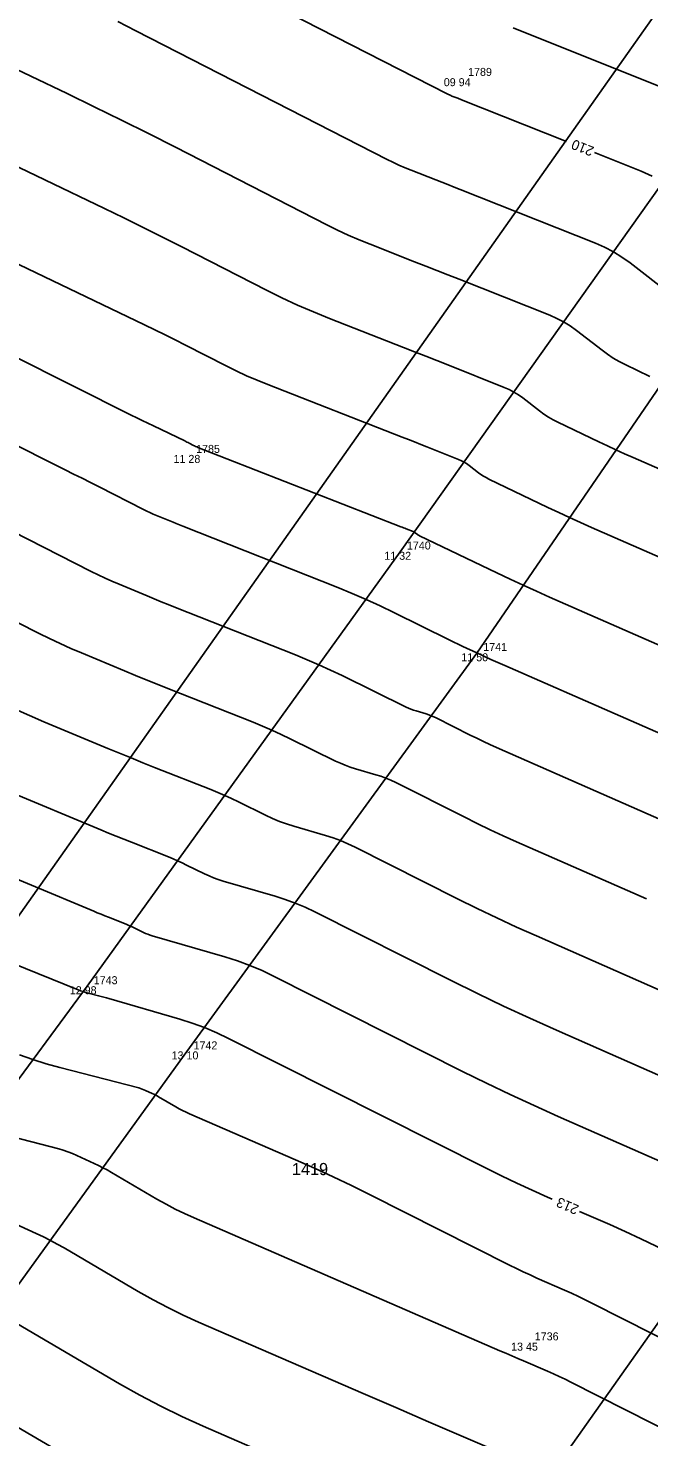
# Model space of a CAD drawing. Extents: x -711234 to -710007, y -1026313 to -1025448.
# Drawn here: x -710523.46 to -710501.76, y -1025722.45 to -1025673.16 of the extents above; entities that cross this region are included whole.
import ezdxf

# ---------------------------------------------------------------- set-up
doc = ezdxf.new("R2010")
doc.units = 0
for name, color, linetype in [('Ex_Contour Labels', 7, 'Continuous'), ('Ex_Major Contours', 7, 'Continuous'), ('Ex_Minor Contours', 7, 'Continuous'), ('Z_body', 7, 'Continuous'), ('Z_body_cisla', 7, 'Continuous'), ('Z_body_vysky_redukovane', 7, 'Continuous'), ('Z_katastr_cisla_pozemkova', 7, 'Continuous'), ('Z_katastr_hranice', 7, 'Continuous'), ('Z_pole_rozhranni', 7, 'Continuous')]:
    doc.layers.add(name, color=color, linetype=linetype)

# ---------------------------------------------------------------- blocks, each defined once
blk = doc.blocks.new('POINT_DISPLAY')
blk.add_line((0, 0), (0, 0))

msp = doc.modelspace()

# ---------------------------------------------------------------- linework, layer by layer
at = {"layer": 'Ex_Major Contours'}
for points in [[(-710527.768, -1025665.904), (-710524.894, -1025667.318), (-710524.577, -1025667.473), (-710524.26, -1025667.627), (-710523.943, -1025667.781), (-710523.626, -1025667.934), (-710522.354, -1025668.543), (-710522.037, -1025668.697), (-710521.721, -1025668.852), (-710521.405, -1025669.01), (-710521.091, -1025669.169), (-710508.806, -1025675.459), (-710508.766, -1025675.479), (-710508.725, -1025675.498), (-710508.684, -1025675.516), (-710508.643, -1025675.533), (-710508.477, -1025675.598), (-710508.435, -1025675.614), (-710508.394, -1025675.631), (-710508.352, -1025675.647), (-710508.31, -1025675.663), (-710504.636, -1025677.126)], [(-710503.661, -1025677.514), (-710502.034, -1025678.161), (-710501.639, -1025678.334)], [(-710493.922, -1025694.938), (-710503.769, -1025690.626), (-710504.151, -1025690.456), (-710504.531, -1025690.284), (-710504.91, -1025690.108), (-710505.288, -1025689.929), (-710507.359, -1025688.934), (-710507.452, -1025688.886), (-710507.543, -1025688.833), (-710507.63, -1025688.776), (-710507.715, -1025688.714), (-710508.048, -1025688.457), (-710508.133, -1025688.396), (-710508.222, -1025688.342), (-710508.314, -1025688.293), (-710508.41, -1025688.251), (-710509.517, -1025687.81), (-710509.734, -1025687.724), (-710509.952, -1025687.638), (-710510.169, -1025687.553), (-710510.387, -1025687.467), (-710515.087, -1025685.627), (-710515.457, -1025685.477), (-710515.823, -1025685.318), (-710516.184, -1025685.15), (-710516.541, -1025684.972), (-710517.962, -1025684.245), (-710518.318, -1025684.064), (-710518.675, -1025683.886), (-710519.033, -1025683.709), (-710519.393, -1025683.536), (-710528.755, -1025679.047)], [(-710501.838, -1025703.626), (-710506.386, -1025701.624), (-710506.849, -1025701.416), (-710507.31, -1025701.203), (-710507.768, -1025700.983), (-710508.223, -1025700.757), (-710510.612, -1025699.552), (-710510.78, -1025699.471), (-710510.952, -1025699.399), (-710511.127, -1025699.335), (-710511.305, -1025699.279), (-710512.022, -1025699.07), (-710512.2, -1025699.014), (-710512.375, -1025698.951), (-710512.547, -1025698.879), (-710512.717, -1025698.801), (-710514.297, -1025698.021), (-710514.618, -1025697.867), (-710514.941, -1025697.72), (-710515.268, -1025697.579), (-710515.597, -1025697.444), (-710518.577, -1025696.264), (-710518.956, -1025696.113), (-710519.335, -1025695.96), (-710519.713, -1025695.805), (-710520.09, -1025695.649), (-710521.598, -1025695.019), (-710521.974, -1025694.858), (-710522.346, -1025694.69), (-710522.715, -1025694.516), (-710523.081, -1025694.334), (-710528.294, -1025691.691)], [(-710527.803, -1025704.347), (-710521.715, -1025706.802), (-710521.628, -1025706.836), (-710521.54, -1025706.866), (-710521.451, -1025706.894), (-710521.361, -1025706.919), (-710520.999, -1025707.013), (-710520.909, -1025707.037), (-710520.819, -1025707.061), (-710520.729, -1025707.086), (-710520.639, -1025707.112), (-710518.162, -1025707.832), (-710517.723, -1025707.971), (-710517.292, -1025708.129), (-710516.869, -1025708.307), (-710516.454, -1025708.505), (-710507.449, -1025713.049), (-710506.916, -1025713.313), (-710506.381, -1025713.57), (-710505.842, -1025713.82), (-710505.3, -1025714.063), (-710505.14, -1025714.133)], [(-710504.179, -1025714.556), (-710503.125, -1025715.02), (-710502.583, -1025715.263), (-710502.044, -1025715.513), (-710501.509, -1025715.771), (-710500.977, -1025716.036), (-710496.817, -1025718.144), (-710496.059, -1025718.532), (-710495.304, -1025718.925), (-710494.552, -1025719.325), (-710493.804, -1025719.731), (-710489.322, -1025722.182)], [(-710502.477, -1025729.332), (-710503.33, -1025728.322), (-710503.48, -1025728.163), (-710503.645, -1025728.026), (-710503.825, -1025727.908), (-710504.02, -1025727.811), (-710510.759, -1025724.923), (-710511.57, -1025724.575), (-710512.379, -1025724.226), (-710513.189, -1025723.876), (-710513.998, -1025723.525), (-710517.347, -1025722.071), (-710518.094, -1025721.733), (-710518.829, -1025721.373), (-710519.554, -1025720.991), (-710520.267, -1025720.588), (-710523.86, -1025718.483), (-710524.189, -1025718.295), (-710524.523, -1025718.116), (-710524.86, -1025717.944), (-710525.202, -1025717.781), (-710525.266, -1025717.752)]]:
    msp.add_lwpolyline(points, dxfattribs=at)
at = {"layer": 'Ex_Minor Contours'}
for points in [[(-710500.986, -1025682.478), (-710502.418, -1025681.373), (-710502.703, -1025681.169), (-710502.999, -1025680.986), (-710503.308, -1025680.824), (-710503.628, -1025680.684), (-710508.354, -1025678.803), (-710508.569, -1025678.718), (-710508.783, -1025678.633), (-710508.998, -1025678.548), (-710509.213, -1025678.464), (-710510.073, -1025678.127), (-710510.286, -1025678.041), (-710510.498, -1025677.949), (-710510.707, -1025677.851), (-710510.913, -1025677.749), (-710519.702, -1025673.249), (-710520.331, -1025672.93)], [(-710500.074, -1025675.728), (-710506.502, -1025673.149)], [(-710501.72, -1025685.344), (-710502.583, -1025684.929), (-710502.796, -1025684.82), (-710503.002, -1025684.701), (-710503.201, -1025684.57), (-710503.394, -1025684.429), (-710504.295, -1025683.734), (-710504.513, -1025683.578), (-710504.74, -1025683.438), (-710504.976, -1025683.314), (-710505.222, -1025683.206), (-710508.398, -1025681.942), (-710508.785, -1025681.788), (-710509.173, -1025681.635), (-710509.561, -1025681.482), (-710509.949, -1025681.33), (-710511.502, -1025680.722), (-710511.888, -1025680.565), (-710512.27, -1025680.399), (-710512.647, -1025680.223), (-710513.021, -1025680.038), (-710518.313, -1025677.328), (-710519.256, -1025676.85), (-710520.202, -1025676.377), (-710521.151, -1025675.91), (-710522.103, -1025675.45), (-710525.917, -1025673.622)], [(-710495.574, -1025691.134), (-710502.31, -1025688.184), (-710502.61, -1025688.051), (-710502.909, -1025687.915), (-710503.207, -1025687.777), (-710503.504, -1025687.636), (-710504.944, -1025686.944), (-710505.11, -1025686.859), (-710505.271, -1025686.766), (-710505.427, -1025686.664), (-710505.578, -1025686.553), (-710506.171, -1025686.096), (-710506.323, -1025685.987), (-710506.481, -1025685.89), (-710506.645, -1025685.803), (-710506.816, -1025685.729), (-710508.788, -1025684.944), (-710509.175, -1025684.79), (-710509.562, -1025684.637), (-710509.95, -1025684.484), (-710510.337, -1025684.332), (-710512.931, -1025683.317), (-710513.49, -1025683.09), (-710514.042, -1025682.85), (-710514.588, -1025682.595), (-710515.128, -1025682.327), (-710518.089, -1025680.811), (-710518.763, -1025680.469), (-710519.439, -1025680.132), (-710520.117, -1025679.798), (-710520.797, -1025679.469), (-710527.062, -1025676.465)], [(-710492.269, -1025698.742), (-710505.228, -1025693.067), (-710505.692, -1025692.862), (-710506.154, -1025692.652), (-710506.614, -1025692.439), (-710507.072, -1025692.221), (-710509.774, -1025690.923), (-710509.794, -1025690.913), (-710509.814, -1025690.901), (-710509.833, -1025690.889), (-710509.852, -1025690.875), (-710509.925, -1025690.819), (-710509.943, -1025690.805), (-710509.963, -1025690.793), (-710509.983, -1025690.783), (-710510.004, -1025690.774), (-710510.246, -1025690.677), (-710510.293, -1025690.658), (-710510.341, -1025690.64), (-710510.389, -1025690.621), (-710510.436, -1025690.602), (-710517.527, -1025687.826), (-710517.567, -1025687.81), (-710517.606, -1025687.793), (-710517.645, -1025687.775), (-710517.683, -1025687.756), (-710517.835, -1025687.678), (-710517.873, -1025687.659), (-710517.912, -1025687.64), (-710517.95, -1025687.621), (-710517.988, -1025687.602), (-710519.083, -1025687.077), (-710519.278, -1025686.983), (-710519.473, -1025686.888), (-710519.667, -1025686.792), (-710519.861, -1025686.696), (-710532.325, -1025680.432)], [(-710490.617, -1025702.546), (-710506.795, -1025695.461), (-710507.286, -1025695.243), (-710507.775, -1025695.019), (-710508.261, -1025694.79), (-710508.744, -1025694.555), (-710510.673, -1025693.604), (-710511.157, -1025693.371), (-710511.646, -1025693.148), (-710512.139, -1025692.935), (-710512.637, -1025692.732), (-710518.051, -1025690.588), (-710518.167, -1025690.541), (-710518.283, -1025690.495), (-710518.398, -1025690.447), (-710518.514, -1025690.4), (-710518.974, -1025690.207), (-710519.089, -1025690.158), (-710519.203, -1025690.107), (-710519.316, -1025690.053), (-710519.428, -1025689.998), (-710520.984, -1025689.209), (-710521.281, -1025689.058), (-710521.578, -1025688.908), (-710521.875, -1025688.759), (-710522.172, -1025688.609), (-710533.15, -1025683.092)], [(-710524.58, -1025690.48), (-710521.254, -1025692.166), (-710521.015, -1025692.285), (-710520.774, -1025692.398), (-710520.531, -1025692.508), (-710520.286, -1025692.613), (-710519.302, -1025693.024), (-710519.056, -1025693.126), (-710518.809, -1025693.227), (-710518.562, -1025693.327), (-710518.314, -1025693.426), (-710514.117, -1025695.088), (-710513.704, -1025695.257), (-710513.294, -1025695.434), (-710512.888, -1025695.619), (-710512.485, -1025695.812), (-710510.248, -1025696.915), (-710510.164, -1025696.955), (-710510.078, -1025696.99), (-710509.99, -1025697.022), (-710509.901, -1025697.05), (-710509.542, -1025697.154), (-710509.453, -1025697.182), (-710509.366, -1025697.215), (-710509.28, -1025697.251), (-710509.196, -1025697.291), (-710508.002, -1025697.893), (-710507.774, -1025698.006), (-710507.545, -1025698.116), (-710507.315, -1025698.223), (-710507.083, -1025698.327), (-710491.288, -1025705.279)], [(-710523.918, -1025696.982), (-710523.416, -1025697.208), (-710522.91, -1025697.425), (-710520.676, -1025698.358), (-710520.269, -1025698.526), (-710519.861, -1025698.693), (-710519.453, -1025698.859), (-710519.043, -1025699.022), (-710517.078, -1025699.8), (-710516.832, -1025699.9), (-710516.589, -1025700.005), (-710516.348, -1025700.115), (-710516.109, -1025700.23), (-710515.158, -1025700.699), (-710514.918, -1025700.811), (-710514.674, -1025700.912), (-710514.425, -1025701.002), (-710514.173, -1025701.082), (-710513.067, -1025701.403), (-710512.8, -1025701.487), (-710512.538, -1025701.584), (-710512.281, -1025701.692), (-710512.028, -1025701.812), (-710508.445, -1025703.62), (-710507.762, -1025703.959), (-710507.075, -1025704.289), (-710506.384, -1025704.609), (-710505.688, -1025704.921), (-710496.279, -1025709.063)], [(-710498.775, -1025710.954), (-710504.991, -1025708.218), (-710505.919, -1025707.803), (-710506.84, -1025707.375), (-710507.756, -1025706.935), (-710508.667, -1025706.483), (-710513.444, -1025704.073), (-710513.781, -1025703.913), (-710514.124, -1025703.768), (-710514.473, -1025703.64), (-710514.829, -1025703.528), (-710516.648, -1025702.999), (-710516.814, -1025702.947), (-710516.977, -1025702.887), (-710517.138, -1025702.821), (-710517.295, -1025702.747), (-710517.921, -1025702.439), (-710518.078, -1025702.364), (-710518.237, -1025702.291), (-710518.397, -1025702.222), (-710518.558, -1025702.156), (-710519.85, -1025701.644), (-710520.119, -1025701.537), (-710520.388, -1025701.429), (-710520.656, -1025701.319), (-710520.924, -1025701.208), (-710524.222, -1025699.83)], [(-710525.534, -1025702.236), (-710521.172, -1025704.058), (-710521.044, -1025704.111), (-710520.915, -1025704.164), (-710520.786, -1025704.216), (-710520.657, -1025704.267), (-710520.038, -1025704.512), (-710519.961, -1025704.544), (-710519.884, -1025704.577), (-710519.808, -1025704.612), (-710519.733, -1025704.648), (-710519.433, -1025704.796), (-710519.358, -1025704.831), (-710519.281, -1025704.863), (-710519.202, -1025704.891), (-710519.123, -1025704.916), (-710516.591, -1025705.652), (-710516.147, -1025705.792), (-710515.71, -1025705.953), (-710515.281, -1025706.133), (-710514.86, -1025706.334), (-710508.27, -1025709.659), (-710507.442, -1025710.07), (-710506.609, -1025710.47), (-710505.771, -1025710.858), (-710504.928, -1025711.236), (-710501.27, -1025712.846)], [(-710523.77, -1025709.079), (-710523.303, -1025709.242), (-710522.83, -1025709.39), (-710522.352, -1025709.522), (-710519.592, -1025710.239), (-710519.531, -1025710.257), (-710519.471, -1025710.276), (-710519.413, -1025710.299), (-710519.355, -1025710.324), (-710519.125, -1025710.43), (-710519.068, -1025710.457), (-710519.012, -1025710.486), (-710518.957, -1025710.516), (-710518.902, -1025710.547), (-710518.303, -1025710.898), (-710518.184, -1025710.965), (-710518.063, -1025711.029), (-710517.941, -1025711.089), (-710517.816, -1025711.145), (-710514.111, -1025712.754), (-710513.454, -1025713.045), (-710512.802, -1025713.346), (-710512.153, -1025713.656), (-710511.509, -1025713.975), (-710506.627, -1025716.438), (-710506.391, -1025716.556), (-710506.153, -1025716.67), (-710505.913, -1025716.781), (-710505.672, -1025716.889), (-710504.706, -1025717.314), (-710504.465, -1025717.422), (-710504.225, -1025717.534), (-710503.987, -1025717.648), (-710503.751, -1025717.766), (-710497.315, -1025721.027)], [(-710497.812, -1025723.91), (-710504.487, -1025720.529), (-710504.689, -1025720.428), (-710504.893, -1025720.331), (-710505.099, -1025720.237), (-710505.306, -1025720.146), (-710506.137, -1025719.79), (-710506.345, -1025719.701), (-710506.553, -1025719.611), (-710506.76, -1025719.521), (-710506.968, -1025719.431), (-710517.66, -1025714.787), (-710517.992, -1025714.637), (-710518.319, -1025714.477), (-710518.641, -1025714.307), (-710518.958, -1025714.128), (-710520.554, -1025713.192), (-710520.701, -1025713.109), (-710520.849, -1025713.029), (-710520.999, -1025712.953), (-710521.151, -1025712.881), (-710521.763, -1025712.598), (-710521.917, -1025712.53), (-710522.074, -1025712.47), (-710522.233, -1025712.417), (-710522.395, -1025712.371), (-710524.33, -1025711.869)], [(-710524.171, -1025714.871), (-710523.177, -1025715.331), (-710522.93, -1025715.449), (-710522.686, -1025715.572), (-710522.445, -1025715.702), (-710522.207, -1025715.838), (-710519.613, -1025717.358), (-710519.097, -1025717.649), (-710518.574, -1025717.925), (-710518.043, -1025718.185), (-710517.503, -1025718.429), (-710511.747, -1025720.929), (-710510.607, -1025721.424), (-710509.465, -1025721.917), (-710508.323, -1025722.409), (-710507.181, -1025722.899)], [(-710520.011, -1025724.351), (-710525.513, -1025721.128)]]:
    msp.add_lwpolyline(points, dxfattribs=at)
at = {"layer": 'Z_katastr_hranice'}
for p, q in [((-710463.69, -1025619.02), (-710572.46, -1025773.19)), ((-710441.84, -1025633.97), (-710550.39, -1025787.85))]:
    msp.add_line(p, q, dxfattribs=at)
at = {"layer": 'Z_pole_rozhranni'}
for p, q in [((-710500.39, -1025677.3), (-710510.45, -1025691.48)), ((-710496.94, -1025679.2), (-710507.78, -1025695.03)), ((-710510.45, -1025691.48), (-710521.4, -1025706.68)), ((-710507.78, -1025695.03), (-710517.91, -1025708.96)), ((-710521.4, -1025706.68), (-710531.53, -1025720.41)), ((-710517.91, -1025708.96), (-710528.33, -1025723.38))]:
    msp.add_line(p, q, dxfattribs=at)

# ---------------------------------------------------------------- block references
at = {"layer": 'Z_body'}
for p in [(-710508.3, -1025674.91), (-710517.82, -1025688.09), (-710510.45, -1025691.48), (-710507.78, -1025695.03), (-710521.4, -1025706.68), (-710517.91, -1025708.96), (-710505.97, -1025719.15)]:
    msp.add_blockref('POINT_DISPLAY', p, dxfattribs=at)

# ---------------------------------------------------------------- texts
at = {"layer": 'Ex_Contour Labels'}
for s, rotation, p in [('210', 158.3009, (-710503.651, -1025677.329)), ('213', 156.2432, (-710504.175, -1025714.367))]:
    msp.add_text(s, height=0.35, rotation=rotation, dxfattribs=at).set_placement(p)
at = {"layer": 'Z_body_cisla'}
for s, p in [('1789', (-710508.08, -1025674.83)), ('1785', (-710517.59, -1025688.02)), ('1740', (-710510.22, -1025691.4)), ('1741', (-710507.55, -1025694.95)), ('1743', (-710521.17, -1025706.61)), ('1742', (-710517.68, -1025708.89)), ('1736', (-710505.75, -1025719.07))]:
    msp.add_text(s, height=0.28, dxfattribs=at).set_placement(p)
at = {"layer": 'Z_body_vysky_redukovane'}
for s, p in [('09 94', (-710508.93, -1025675.19)), ('11 28', (-710518.38, -1025688.37)), ('11 32', (-710511.01, -1025691.76)), ('11 50', (-710508.317, -1025695.31)), ('12 98', (-710522.007, -1025706.96)), ('13 10', (-710518.447, -1025709.24)), ('13 45', (-710506.577, -1025719.43))]:
    msp.add_text(s, height=0.28, dxfattribs=at).set_placement(p)
at = {"layer": 'Z_katastr_cisla_pozemkova'}
msp.add_text('1419', height=0.425, dxfattribs=at).set_placement((-710514.24, -1025713.289))

doc.saveas('drawing.dxf')
